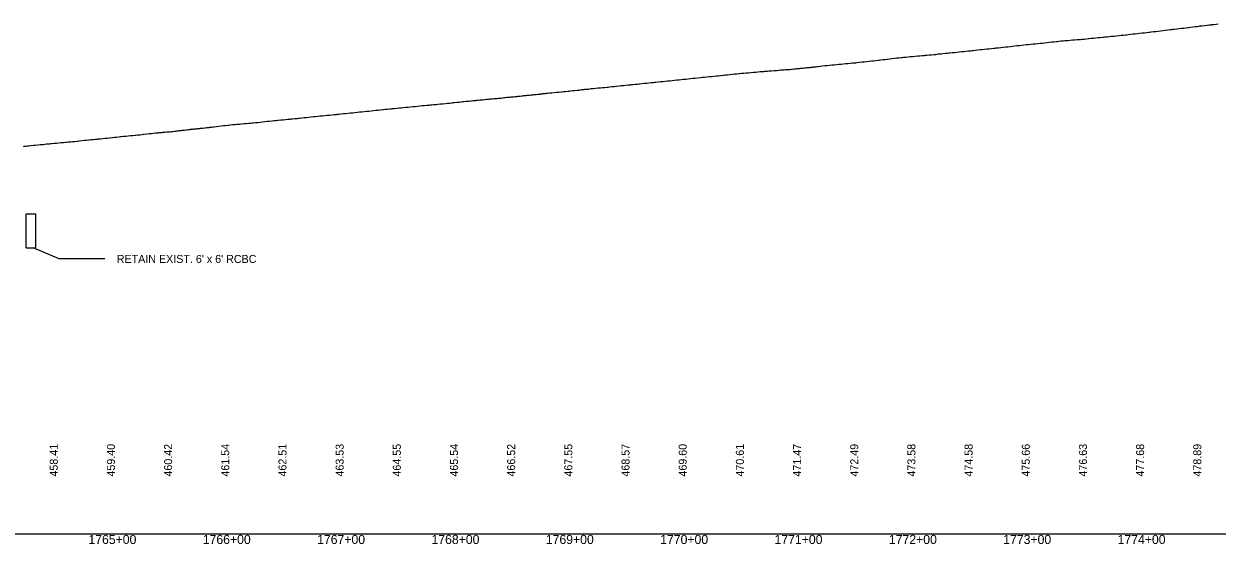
# Model space of a CAD drawing. Extents: x 2017200 to 2047700, y 854850 to 893350.
# Drawn here: x 2031419 to 2032463, y 856091 to 856546 of the extents above; entities that cross this region are included whole.
import ezdxf

# ---------------------------------------------------------------- set-up
doc = ezdxf.new("R2010")
doc.units = 0
for name, color, linetype in [('Culverts', 7, 'Continuous'), ('RD_DDB_Profile_EX', 7, 'Continuous'), ('RD_DDB_StaTX', 7, 'Continuous'), ('RD_DDB_StripGrade', 7, 'Continuous'), ('RD_GPK_Profile_Cell', 7, 'Continuous'), ('RD_PD_DR_Pipe_TX', 7, 'Continuous')]:
    doc.layers.add(name, color=color, linetype=linetype)

msp = doc.modelspace()

# ---------------------------------------------------------------- linework, layer by layer
at = {"layer": 'Culverts'}
for p, q in [((2031421.4, 856350), (2031421.4, 856380)), ((2031421.4, 856380), (2031429.9, 856380)), ((2031429.9, 856350), (2031429.9, 856380)), ((2031421.4, 856350), (2031429.9, 856350))]:
    msp.add_line(p, q, dxfattribs=at)
at = {"layer": 'RD_DDB_Profile_EX'}
msp.add_lwpolyline([(2031418.9, 856438.9), (2031419.5, 856439), (2031421, 856439.1), (2031421.5, 856439.1), (2031422.5, 856439.3), (2031423.2, 856439.3), (2031423.6, 856439.4), (2031425.6, 856439.6), (2031427.7, 856439.8), (2031429.3, 856440), (2031429.6, 856440), (2031431.7, 856440.2), (2031433.7, 856440.4), (2031436.1, 856440.6), (2031437.7, 856440.8), (2031439.2, 856441), (2031439.8, 856441), (2031441.8, 856441.2), (2031442.9, 856441.3), (2031443.8, 856441.4), (2031445.8, 856441.6), (2031447.9, 856441.8), (2031449.9, 856442), (2031451.9, 856442.2), (2031453.9, 856442.4), (2031455.9, 856442.6), (2031456.4, 856442.7), (2031458, 856442.8), (2031460, 856443), (2031462, 856443.2), (2031463.2, 856443.2), (2031464, 856443.2), (2031466.1, 856443.4), (2031466.5, 856443.4), (2031468.1, 856443.7), (2031470.1, 856444), (2031472.1, 856444.2), (2031474.2, 856444.4), (2031476.3, 856444.6), (2031476.7, 856444.7), (2031478.2, 856444.8), (2031480.2, 856445), (2031481.9, 856445.2), (2031482.3, 856445.2), (2031483.5, 856445.3), (2031484.3, 856445.4), (2031486.3, 856445.6), (2031488.3, 856445.8), (2031490.4, 856446), (2031492.4, 856446.2), (2031494.4, 856446.4), (2031496.4, 856446.6), (2031497, 856446.7), (2031498.5, 856446.8), (2031500.5, 856447), (2031502.5, 856447.3), (2031503.8, 856447.4), (2031504.5, 856447.4), (2031506.5, 856447.7), (2031508.6, 856447.9), (2031510.6, 856448.1), (2031512.6, 856448.3), (2031514.6, 856448.5), (2031516.6, 856448.7), (2031517.3, 856448.8), (2031518.7, 856448.9), (2031520.7, 856449.1), (2031522.7, 856449.4), (2031524.1, 856449.5), (2031524.7, 856449.6), (2031526.8, 856449.8), (2031528.8, 856450), (2031529.4, 856450.1), (2031530.9, 856450.2), (2031532.8, 856450.4), (2031534.5, 856450.6), (2031534.9, 856450.6), (2031535.4, 856450.7), (2031536.9, 856450.8), (2031537.6, 856450.9), (2031538.9, 856451), (2031540.3, 856451.1), (2031540.9, 856451.2), (2031542.4, 856451.3), (2031543, 856451.4), (2031544.5, 856451.5), (2031545, 856451.5), (2031546.6, 856451.7), (2031547, 856451.7), (2031548.6, 856451.9), (2031549, 856452), (2031549.5, 856452), (2031551.2, 856452.2), (2031552.4, 856452.3), (2031553.1, 856452.4), (2031554.2, 856452.6), (2031555.1, 856452.7), (2031556.2, 856452.8), (2031557.1, 856452.9), (2031557.9, 856453), (2031558.4, 856453), (2031559.2, 856453.1), (2031559.9, 856453.2), (2031561.2, 856453.3), (2031561.9, 856453.4), (2031563.2, 856453.5), (2031563.9, 856453.6), (2031564.7, 856453.7), (2031565.2, 856453.8), (2031566, 856453.9), (2031567.3, 856454), (2031568, 856454.1), (2031569.3, 856454.2), (2031570.6, 856454.3), (2031571.5, 856454.4), (2031572, 856454.5), (2031573.3, 856454.6), (2031573.9, 856454.7), (2031575.3, 856454.8), (2031575.9, 856454.9), (2031577.4, 856455.1), (2031577.9, 856455.1), (2031578.3, 856455.2), (2031579.4, 856455.3), (2031579.9, 856455.4), (2031581.4, 856455.5), (2031581.8, 856455.6), (2031583.4, 856455.8), (2031583.8, 856455.8), (2031585, 856456), (2031585.5, 856456), (2031585.8, 856456.1), (2031587.8, 856456.3), (2031589.8, 856456.5), (2031591.8, 856456.8), (2031593.8, 856457), (2031595.8, 856457.2), (2031597.8, 856457.4), (2031598.6, 856457.5), (2031599.8, 856457.7), (2031601.8, 856457.9), (2031603.8, 856458.1), (2031605.3, 856458.2), (2031605.8, 856458.2), (2031607.8, 856458.4), (2031609.8, 856458.6), (2031612, 856458.8), (2031613.8, 856459), (2031615.8, 856459.1), (2031617.8, 856459.3), (2031618.9, 856459.4), (2031619.9, 856459.5), (2031621.9, 856459.8), (2031623.9, 856459.9), (2031625.9, 856460.2), (2031628, 856460.3), (2031630, 856460.5), (2031632, 856460.8), (2031632.4, 856460.8), (2031634, 856461), (2031636.1, 856461.2), (2031636.7, 856461.2), (2031638.1, 856461.4), (2031639.2, 856461.5), (2031640.1, 856461.6), (2031641.3, 856461.7), (2031642.1, 856461.8), (2031644.2, 856462), (2031646.2, 856462.2), (2031648.2, 856462.4), (2031650.2, 856462.6), (2031652.3, 856462.8), (2031652.7, 856462.9), (2031654.3, 856463), (2031656.3, 856463.2), (2031658.3, 856463.4), (2031659.5, 856463.5), (2031660.4, 856463.7), (2031662.4, 856463.8), (2031664.4, 856464.1), (2031666.4, 856464.2), (2031668.4, 856464.4), (2031670.5, 856464.6), (2031672.5, 856464.9), (2031673, 856464.9), (2031674.5, 856465.1), (2031676.5, 856465.3), (2031678.6, 856465.5), (2031679.8, 856465.6), (2031680.6, 856465.7), (2031682.6, 856465.9), (2031684.6, 856466.1), (2031686.7, 856466.3), (2031688.7, 856466.5), (2031690.7, 856466.7), (2031692.7, 856466.9), (2031693.3, 856467), (2031694.8, 856467.1), (2031696.8, 856467.3), (2031698.8, 856467.5), (2031700.1, 856467.6), (2031700.8, 856467.7), (2031702.9, 856467.9), (2031704.9, 856468.2), (2031706.9, 856468.3), (2031708.9, 856468.6), (2031711, 856468.8), (2031713, 856469), (2031713.7, 856469.1), (2031715, 856469.2), (2031717, 856469.4), (2031719, 856469.6), (2031720.4, 856469.7), (2031721.1, 856469.8), (2031723.1, 856470), (2031725.1, 856470.2), (2031727.2, 856470.5), (2031729.2, 856470.6), (2031731.2, 856470.9), (2031733.2, 856471.1), (2031734, 856471.1), (2031735.2, 856471.3), (2031737.3, 856471.5), (2031739.3, 856471.7), (2031740.7, 856471.8), (2031741.3, 856471.9), (2031743.3, 856472.1), (2031745.4, 856472.3), (2031747.5, 856472.5), (2031749.4, 856472.7), (2031751.4, 856472.9), (2031753.5, 856473.1), (2031754.3, 856473.2), (2031755.5, 856473.3), (2031757.5, 856473.5), (2031759.5, 856473.7), (2031761, 856473.8), (2031761.6, 856473.9), (2031763.6, 856474.1), (2031765.6, 856474.3), (2031767.8, 856474.5), (2031769.6, 856474.7), (2031771.7, 856474.9), (2031773.7, 856475), (2031774.6, 856475.1), (2031775.7, 856475.2), (2031777.7, 856475.4), (2031779.8, 856475.6), (2031781.4, 856475.8), (2031781.8, 856475.9), (2031783.8, 856476), (2031785.8, 856476.2), (2031788.1, 856476.5), (2031789.9, 856476.7), (2031791.9, 856476.8), (2031793.9, 856477.1), (2031794.9, 856477.2), (2031796, 856477.3), (2031798, 856477.5), (2031800, 856477.7), (2031801.7, 856477.8), (2031802, 856477.9), (2031803.3, 856478), (2031804.1, 856478.1), (2031806.2, 856478.3), (2031808.4, 856478.5), (2031810.1, 856478.7), (2031810.4, 856478.7), (2031812.1, 856478.9), (2031813.8, 856479), (2031814.2, 856479.1), (2031814.6, 856479.1), (2031815.2, 856479.2), (2031816.2, 856479.3), (2031816.6, 856479.3), (2031818.2, 856479.5), (2031818.7, 856479.5), (2031820.2, 856479.7), (2031820.7, 856479.7), (2031822.3, 856479.9), (2031822.8, 856480), (2031824.3, 856480.1), (2031824.9, 856480.1), (2031826.3, 856480.3), (2031827.1, 856480.4), (2031828.3, 856480.5), (2031828.7, 856480.5), (2031829.2, 856480.6), (2031830.4, 856480.7), (2031831.3, 856480.8), (2031832.4, 856480.9), (2031833.4, 856480.9), (2031834.4, 856481.1), (2031835.5, 856481.1), (2031836.4, 856481.2), (2031837.5, 856481.4), (2031838.5, 856481.4), (2031839.6, 856481.5), (2031840.5, 856481.6), (2031841.6, 856481.8), (2031842.5, 856481.8), (2031843.4, 856481.9), (2031844.5, 856482), (2031845.5, 856482.1), (2031846.6, 856482.2), (2031847.5, 856482.3), (2031848.6, 856482.5), (2031849.1, 856482.5), (2031849.4, 856482.5), (2031850.6, 856482.6), (2031851.4, 856482.7), (2031852.6, 856482.9), (2031853.4, 856482.9), (2031854.7, 856483.1), (2031855.4, 856483.2), (2031855.8, 856483.2), (2031856.7, 856483.3), (2031857.4, 856483.4), (2031858.7, 856483.5), (2031859.5, 856483.6), (2031860.7, 856483.7), (2031861.5, 856483.8), (2031862.7, 856483.9), (2031864, 856484), (2031864.8, 856484.1), (2031865.5, 856484.2), (2031866.8, 856484.3), (2031867.4, 856484.4), (2031868.8, 856484.5), (2031869.4, 856484.6), (2031870.8, 856484.7), (2031871.4, 856484.8), (2031872.9, 856484.9), (2031873.3, 856485), (2031874.9, 856485.1), (2031875.3, 856485.2), (2031876.1, 856485.3), (2031876.9, 856485.3), (2031877.3, 856485.4), (2031878.9, 856485.6), (2031879.2, 856485.6), (2031881.2, 856485.8), (2031883.2, 856486), (2031885.2, 856486.2), (2031887.3, 856486.4), (2031889.3, 856486.6), (2031889.7, 856486.7), (2031891.3, 856486.8), (2031893.1, 856487), (2031895.2, 856487.2), (2031896.2, 856487.3), (2031897.2, 856487.4), (2031899.2, 856487.7), (2031901.2, 856487.9), (2031903.2, 856488.1), (2031905.3, 856488.2), (2031907.3, 856488.5), (2031909.3, 856488.7), (2031910, 856488.8), (2031911.3, 856489), (2031913.3, 856489), (2031915.4, 856489.4), (2031916.8, 856489.5), (2031917.4, 856489.6), (2031919.4, 856489.8), (2031921.4, 856490), (2031923.5, 856490.2), (2031925.5, 856490.4), (2031927.5, 856490.5), (2031929.5, 856490.8), (2031930.3, 856490.8), (2031931.6, 856490.9), (2031933.6, 856491.2), (2031935.6, 856491.3), (2031937.1, 856491.5), (2031937.6, 856491.6), (2031939.7, 856491.8), (2031941.7, 856492), (2031943.8, 856492.2), (2031945.7, 856492.4), (2031947.8, 856492.6), (2031949.8, 856492.8), (2031950.6, 856492.9), (2031951.8, 856493), (2031953.8, 856493.2), (2031955.9, 856493.4), (2031957.4, 856493.6), (2031957.9, 856493.6), (2031959.9, 856493.8), (2031961.9, 856494.1), (2031964.1, 856494.3), (2031966, 856494.5), (2031968, 856494.7), (2031970, 856494.9), (2031970.9, 856495), (2031972, 856495.1), (2031974.1, 856495.3), (2031976.1, 856495.5), (2031977.7, 856495.7), (2031978.1, 856495.7), (2031980.1, 856495.9), (2031982.2, 856496.1), (2031984.4, 856496.3), (2031986.2, 856496.5), (2031988.2, 856496.7), (2031990.3, 856497), (2031991.2, 856497.1), (2031992.3, 856497.2), (2031994.3, 856497.4), (2031996.3, 856497.6), (2031998, 856497.8), (2031998.4, 856497.8), (2032000.4, 856498), (2032002.4, 856498.2), (2032004.4, 856498.5), (2032004.8, 856498.5), (2032006.4, 856498.6), (2032008.5, 856498.9), (2032011.5, 856499.2), (2032012.5, 856499.3), (2032014.5, 856499.5), (2032016.6, 856499.7), (2032018.6, 856499.9), (2032020.6, 856500.1), (2032022.6, 856500.3), (2032024.7, 856500.5), (2032025.1, 856500.5), (2032026.7, 856500.7), (2032028.7, 856500.9), (2032030.7, 856501.2), (2032031.8, 856501.3), (2032032.8, 856501.4), (2032034.8, 856501.6), (2032036.8, 856501.8), (2032038.8, 856502), (2032040.9, 856502.2), (2032041.9, 856502.3), (2032042.9, 856502.4), (2032044.9, 856502.6), (2032045.4, 856502.6), (2032047, 856502.8), (2032049.1, 856503), (2032051.1, 856503.2), (2032052.1, 856503.2), (2032053, 856503.3), (2032055.2, 856503.5), (2032057.3, 856503.7), (2032059.4, 856503.9), (2032061.1, 856504.1), (2032061.5, 856504.1), (2032063.1, 856504.3), (2032063.6, 856504.3), (2032065.1, 856504.4), (2032065.7, 856504.5), (2032066.7, 856504.5), (2032067.2, 856504.6), (2032067.6, 856504.6), (2032069.2, 856504.8), (2032069.6, 856504.8), (2032071.2, 856504.9), (2032072.5, 856505), (2032073.2, 856505.1), (2032075.5, 856505.2), (2032077.3, 856505.4), (2032077.7, 856505.4), (2032079.3, 856505.5), (2032079.9, 856505.5), (2032081.3, 856505.7), (2032082.1, 856505.7), (2032083.4, 856505.8), (2032084.3, 856505.9), (2032085.4, 856506), (2032086, 856506), (2032086.4, 856506), (2032087.4, 856506.1), (2032088.4, 856506.2), (2032089.4, 856506.2), (2032090.5, 856506.4), (2032091.5, 856506.5), (2032092.8, 856506.6), (2032093.5, 856506.7), (2032094.6, 856506.8), (2032095.5, 856506.9), (2032096.5, 856507), (2032097.5, 856507.1), (2032098.5, 856507.2), (2032099.6, 856507.3), (2032100.5, 856507.4), (2032101.6, 856507.5), (2032102.4, 856507.6), (2032103.6, 856507.7), (2032104.4, 856507.8), (2032105.6, 856507.9), (2032106.3, 856508), (2032107, 856508), (2032107.6, 856508.1), (2032108.2, 856508.2), (2032109.7, 856508.3), (2032110.1, 856508.4), (2032112, 856508.6), (2032113.1, 856508.7), (2032113.9, 856508.8), (2032115.7, 856509), (2032116.1, 856509.1), (2032117.8, 856509.3), (2032119.8, 856509.5), (2032121.8, 856509.7), (2032123.9, 856509.8), (2032125.9, 856510.1), (2032126.6, 856510.2), (2032127.9, 856510.3), (2032129.9, 856510.5), (2032132, 856510.7), (2032133.4, 856510.8), (2032134, 856510.9), (2032136, 856511.1), (2032138, 856511.3), (2032140.2, 856511.5), (2032142.1, 856511.7), (2032144.1, 856511.9), (2032146.1, 856512.1), (2032146.9, 856512.1), (2032148.2, 856512.3), (2032150.2, 856512.5), (2032152.2, 856512.7), (2032153.7, 856512.9), (2032154.2, 856512.9), (2032156.3, 856513.1), (2032158.3, 856513.3), (2032160.5, 856513.6), (2032162.3, 856513.8), (2032164.4, 856514.1), (2032166.4, 856514.3), (2032167.2, 856514.4), (2032168.4, 856514.5), (2032170.4, 856514.8), (2032172.5, 856515), (2032174, 856515.2), (2032174.5, 856515.3), (2032176.5, 856515.5), (2032178.5, 856515.7), (2032180.8, 856516), (2032182.6, 856516.2), (2032184.6, 856516.4), (2032186.6, 856516.6), (2032187.5, 856516.7), (2032188.7, 856516.8), (2032190.7, 856517), (2032192.7, 856517.2), (2032194.3, 856517.4), (2032194.7, 856517.4), (2032196.8, 856517.6), (2032198.8, 856517.8), (2032201.1, 856518), (2032202.8, 856518.1), (2032204.9, 856518.4), (2032206.9, 856518.5), (2032207.9, 856518.6), (2032208.9, 856518.7), (2032210.9, 856518.9), (2032213, 856519), (2032215, 856519.2), (2032217, 856519.4), (2032219, 856519.7), (2032221.1, 856519.9), (2032221.4, 856519.9), (2032223.1, 856520.1), (2032225.1, 856520.3), (2032227.1, 856520.5), (2032228.2, 856520.6), (2032229.2, 856520.7), (2032231.2, 856520.9), (2032233.2, 856521.1), (2032235.2, 856521.3), (2032237.2, 856521.6), (2032239.3, 856521.8), (2032241.3, 856522), (2032241.7, 856522), (2032243.3, 856522.2), (2032245.3, 856522.4), (2032247.4, 856522.6), (2032248.5, 856522.7), (2032249.4, 856522.8), (2032251.4, 856523), (2032253.4, 856523.3), (2032255.5, 856523.5), (2032257.5, 856523.7), (2032259.5, 856523.9), (2032261.5, 856524.1), (2032262, 856524.2), (2032263.6, 856524.3), (2032265.6, 856524.5), (2032267.6, 856524.8), (2032268.8, 856524.9), (2032269.6, 856525), (2032271.6, 856525.2), (2032273.7, 856525.4), (2032275.7, 856525.7), (2032277.7, 856525.9), (2032279.7, 856526.1), (2032281.8, 856526.4), (2032282.3, 856526.4), (2032283.8, 856526.6), (2032285.8, 856526.8), (2032287.8, 856527), (2032289.1, 856527.2), (2032289.9, 856527.2), (2032291.9, 856527.4), (2032293.9, 856527.6), (2032295.9, 856527.9), (2032297.9, 856528.1), (2032300, 856528.3), (2032302, 856528.5), (2032302.6, 856528.6), (2032304, 856528.7), (2032306, 856528.9), (2032308.1, 856529.2), (2032309.4, 856529.3), (2032310.1, 856529.3), (2032312.1, 856529.6), (2032314.1, 856529.8), (2032316.2, 856530), (2032318.2, 856530.2), (2032320.2, 856530.4), (2032322.2, 856530.6), (2032322.9, 856530.7), (2032324.3, 856530.8), (2032326.3, 856531.1), (2032328.3, 856531.2), (2032329.7, 856531.4), (2032330.3, 856531.4), (2032332.4, 856531.6), (2032334.4, 856531.8), (2032336.5, 856532), (2032338.4, 856532.1), (2032340.4, 856532.3), (2032342.5, 856532.5), (2032343.3, 856532.5), (2032344.5, 856532.7), (2032346.5, 856532.8), (2032348.5, 856533), (2032350, 856533.2), (2032350.6, 856533.2), (2032352.6, 856533.5), (2032354.6, 856533.6), (2032356.8, 856533.9), (2032358.7, 856534), (2032360.7, 856534.2), (2032362.7, 856534.3), (2032363.6, 856534.4), (2032364.7, 856534.6), (2032366.8, 856534.8), (2032368.8, 856535), (2032370.3, 856535.2), (2032370.8, 856535.2), (2032372.8, 856535.4), (2032374.9, 856535.6), (2032377.1, 856535.8), (2032378.9, 856536.1), (2032380.9, 856536.3), (2032383, 856536.5), (2032383.9, 856536.6), (2032385, 856536.7), (2032387, 856537), (2032389, 856537.2), (2032390.6, 856537.4), (2032391.1, 856537.4), (2032393.1, 856537.6), (2032395.1, 856537.9), (2032397.4, 856538.1), (2032399.2, 856538.3), (2032401.2, 856538.6), (2032403.2, 856538.8), (2032404.2, 856538.9), (2032405.2, 856539.1), (2032407.3, 856539.3), (2032409.3, 856539.5), (2032411.3, 856539.8), (2032413.3, 856540), (2032415.4, 856540.3), (2032417.4, 856540.5), (2032417.7, 856540.6), (2032419.4, 856540.8), (2032421.4, 856541), (2032423.5, 856541.2), (2032424.5, 856541.3), (2032425.5, 856541.5), (2032427.5, 856541.7), (2032429.5, 856541.9), (2032431.5, 856542.2), (2032433.6, 856542.4), (2032435.6, 856542.7), (2032437.6, 856542.9), (2032438, 856543), (2032439.6, 856543.2), (2032441.7, 856543.4), (2032443.7, 856543.7), (2032444.8, 856543.8), (2032445.7, 856543.9), (2032447.7, 856544.2), (2032449.8, 856544.4), (2032451.8, 856544.6), (2032453.8, 856544.9), (2032455.8, 856545.1), (2032457.9, 856545.3), (2032458.3, 856545.4), (2032459.9, 856545.6), (2032461.9, 856545.8), (2032463.9, 856546.1)], dxfattribs=at)
at = {"layer": 'RD_GPK_Profile_Cell'}
msp.add_line((2020500, 856100), (2047700, 856100), dxfattribs=at)
at = {"layer": 'RD_PD_DR_Pipe_TX'}
for p, q in [((2031450.3, 856340.4), (2031427.4, 856350)), ((2031490.3, 856340.4), (2031450.3, 856340.4))]:
    msp.add_line(p, q, dxfattribs=at)

# ---------------------------------------------------------------- texts
at = {"layer": 'RD_DDB_StaTX'}
for s, p in [('1765+00', (2031475.8, 856091)), ('1766+00', (2031575.8, 856091)), ('1767+00', (2031675.8, 856091)), ('1768+00', (2031775.8, 856091)), ('1769+00', (2031875.8, 856091)), ('1770+00', (2031975.8, 856091)), ('1771+00', (2032075.8, 856091)), ('1772+00', (2032175.8, 856091)), ('1773+00', (2032275.8, 856091)), ('1774+00', (2032375.8, 856091))]:
    msp.add_text(s, height=8, dxfattribs=at).set_placement(p)
at = {"layer": 'RD_DDB_StripGrade'}
for s, p in [('458.41', (2031449, 856150)), ('459.40', (2031499, 856150)), ('460.42', (2031549, 856150)), ('461.54', (2031599, 856150)), ('462.51', (2031649, 856150)), ('463.53', (2031699, 856150)), ('464.55', (2031749, 856150)), ('465.54', (2031799, 856150)), ('466.52', (2031849, 856150)), ('467.55', (2031899, 856150)), ('468.57', (2031949, 856150)), ('469.60', (2031999, 856150)), ('470.61', (2032049, 856150)), ('471.47', (2032099, 856150)), ('472.49', (2032149, 856150)), ('473.58', (2032199, 856150)), ('474.58', (2032249, 856150)), ('475.66', (2032299, 856150)), ('476.63', (2032349, 856150)), ('477.68', (2032399, 856150)), ('478.89', (2032449, 856150))]:
    msp.add_text(s, height=7, rotation=90, dxfattribs=at).set_placement(p)
at = {"layer": 'RD_PD_DR_Pipe_TX'}
msp.add_text("RETAIN EXIST. 6' x 6' RCBC", height=7, dxfattribs=at).set_placement((2031500.6, 856336.9))

doc.saveas('drawing.dxf')
